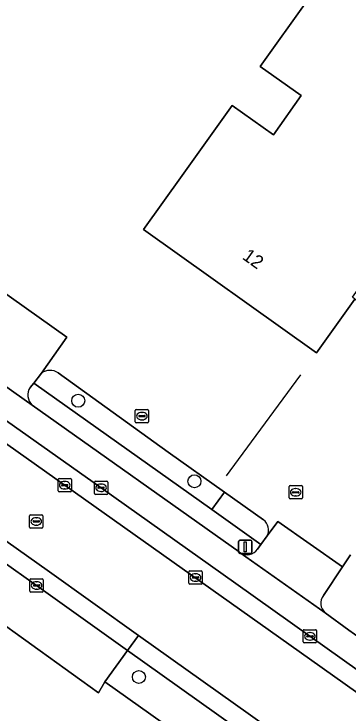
# Model space of a CAD drawing. Extents: x 157692 to 159674, y 381452 to 383291.
# Drawn here: x 158884.5 to 158909.8, y 382576.7 to 382629.4 of the extents above; entities that cross this region are included whole.
import ezdxf

# ---------------------------------------------------------------- set-up
doc = ezdxf.new("R2010")
doc.units = 0
for name, color, linetype in [('IMGEO_Boom', 7, 'Continuous'), ('IMGEO_Erf', 7, 'Continuous'), ('IMGEO_Groenvoorziening', 7, 'Continuous'), ('IMGEO_Hek', 7, 'Continuous'), ('IMGEO_Kolk', 7, 'Continuous'), ('IMGEO_Lichtmast', 7, 'Continuous'), ('IMGEO_Pand', 7, 'Continuous'), ('IMGEO_Pand_nummerreeks', 7, 'Continuous'), ('IMGEO_Parkeervlak_open', 7, 'Continuous'), ('IMGEO_Rijbaan_lokaal_gesloten', 7, 'Continuous'), ('IMGEO_Rijbaan_lokaal_open', 7, 'Continuous'), ('IMGEO_Rioolput', 7, 'Continuous'), ('IMGEO_Verkeerseiland_open', 7, 'Continuous'), ('IMGEO_Voetpad_halfverhard', 7, 'Continuous'), ('IMGEO_Voetpad_open', 7, 'Continuous')]:
    doc.layers.add(name, color=color, linetype=linetype)

msp = doc.modelspace()

# ---------------------------------------------------------------- linework, layer by layer
at = {"layer": 'IMGEO_Boom'}
for centre in [(158889.35, 382600.284), (158898.11, 382594.21), (158893.925, 382579.46)]:
    msp.add_circle(centre, 0.489, dxfattribs=at)
at = {"layer": 'IMGEO_Erf'}
msp.add_lwpolyline([(158925.617, 382603.998), (158925.175, 382603.38), (158922.266, 382599.313), (158910.197, 382607.945), (158907.304, 382603.887), (158894.268, 382613.182), (158897.176, 382617.25), (158900.947, 382622.526), (158904.055, 382620.329), (158906.147, 382623.29), (158903.048, 382625.481), (158910.236, 382635.538), (158913.129, 382633.467), (158917.66, 382639.799), (158911.394, 382644.283), (158919.925, 382656.315), (158923.507, 382653.776), (158924.526, 382653.053), (158924.633, 382653.204), (158936.508, 382669.953), (158960.508, 382652.785), (158948.569, 382636.092)], close=True, dxfattribs=at)
for points in [[(159002.332, 382500), (159000.76, 382501.216), (159000, 382501.76), (158990.321, 382508.687), (158983.311, 382513.649), (158918.117, 382560.072), (158891.352, 382579.085), (158890.89, 382578.255), (158883.322, 382583.701), (158883.51, 382584.587), (158873.747, 382591.565), (158821.576, 382628.531)], [(158879.636, 382610.297), (158880.139, 382610.995), (158888.489, 382605.069), (158886.581, 382602.363)], [(158887.831, 382602.377), (158896.139, 382596.403), (158900.369, 382593.403), (158903.319, 382591.312)], [(158903.596, 382590.107), (158904.386, 382591.188), (158909.272, 382587.775), (158909.865, 382588.663)]]:
    msp.add_lwpolyline(points, dxfattribs=at)
for centre, radius, start, end in [((158887.216, 382601.499), 1.072, 54.9791, 126.3042), ((158902.659, 382590.526), 1.027, 335.9178, 49.9741)]:
    msp.add_arc(centre, radius, start, end, dxfattribs=at)
at = {"layer": 'IMGEO_Groenvoorziening'}
for points in [[(158900.369, 382593.403), (158899.424, 382592.075), (158903.116, 382589.449), (158903.596, 382590.107)], [(158903.319, 382591.312), (158900.369, 382593.403)]]:
    msp.add_lwpolyline(points, dxfattribs=at)
msp.add_arc((158902.659, 382590.526), 1.027, 335.9178, 49.9741, dxfattribs=at)
at = {"layer": 'IMGEO_Hek'}
for points in [[(158901.423, 382595.855), (158906.114, 382602.237)], [(158900.518, 382594.623), (158901.423, 382595.855)]]:
    msp.add_lwpolyline(points, dxfattribs=at)
at = {"layer": 'IMGEO_Kolk'}
for p, q in [((158893.652, 382598.698), (158893.652, 382599.55)), ((158893.727, 382599.624), (158894.579, 382599.624)), ((158894.14, 382599.404), (158894.165, 382599.404)), ((158894.653, 382599.55), (158894.653, 382598.698)), ((158893.911, 382599.118), (158893.911, 382599.13)), ((158894.349, 382599.081), (158893.951, 382599.081)), ((158893.954, 382599.167), (158894.352, 382599.167)), ((158894.163, 382598.844), (158894.138, 382598.844)), ((158894.395, 382599.13), (158894.395, 382599.118)), ((158894.579, 382598.624), (158893.727, 382598.624)), ((158890.571, 382593.297), (158890.571, 382594.149)), ((158890.646, 382594.223), (158891.498, 382594.223)), ((158891.572, 382594.149), (158891.572, 382593.297)), ((158890.83, 382593.717), (158890.83, 382593.729)), ((158891.268, 382593.68), (158890.87, 382593.68)), ((158890.873, 382593.766), (158891.271, 382593.766)), ((158891.059, 382594.003), (158891.084, 382594.003)), ((158891.314, 382593.729), (158891.314, 382593.717)), ((158905.235, 382592.956), (158905.235, 382593.808)), ((158905.31, 382593.882), (158906.162, 382593.882)), ((158905.723, 382593.662), (158905.748, 382593.662)), ((158906.236, 382593.808), (158906.236, 382592.956)), ((158891.498, 382593.223), (158890.646, 382593.223)), ((158891.082, 382593.443), (158891.057, 382593.443)), ((158905.494, 382593.376), (158905.494, 382593.388)), ((158905.932, 382593.339), (158905.534, 382593.339)), ((158905.537, 382593.425), (158905.935, 382593.425)), ((158905.746, 382593.102), (158905.721, 382593.102)), ((158905.978, 382593.388), (158905.978, 382593.376)), ((158906.162, 382592.882), (158905.31, 382592.882)), ((158885.713, 382585.934), (158885.713, 382586.786)), ((158885.788, 382586.86), (158886.64, 382586.86)), ((158886.714, 382586.786), (158886.714, 382585.934)), ((158885.972, 382586.354), (158885.972, 382586.366)), ((158886.41, 382586.317), (158886.012, 382586.317)), ((158886.015, 382586.403), (158886.413, 382586.403)), ((158886.201, 382586.64), (158886.226, 382586.64)), ((158886.456, 382586.366), (158886.456, 382586.354)), ((158886.64, 382585.86), (158885.788, 382585.86)), ((158886.224, 382586.08), (158886.199, 382586.08)), ((158906.385, 382583.026), (158907.237, 382583.026)), ((158906.31, 382582.1), (158906.31, 382582.952)), ((158906.569, 382582.52), (158906.569, 382582.532)), ((158907.007, 382582.483), (158906.609, 382582.483)), ((158906.612, 382582.569), (158907.01, 382582.569)), ((158906.798, 382582.806), (158906.823, 382582.806)), ((158907.053, 382582.532), (158907.053, 382582.52)), ((158907.311, 382582.952), (158907.311, 382582.1)), ((158907.237, 382582.026), (158906.385, 382582.026)), ((158906.821, 382582.246), (158906.796, 382582.246))]:
    msp.add_line(p, q, dxfattribs=at)
for points in [[(158893.652, 382598.698), (158893.652, 382599.55)], [(158893.727, 382599.624), (158894.579, 382599.624)], [(158894.653, 382599.55), (158894.653, 382598.698)], [(158894.579, 382598.624), (158893.727, 382598.624)], [(158890.571, 382593.297), (158890.571, 382594.149)], [(158890.646, 382594.223), (158891.498, 382594.223)], [(158891.572, 382594.149), (158891.572, 382593.297)], [(158905.235, 382592.956), (158905.235, 382593.808)], [(158905.31, 382593.882), (158906.162, 382593.882)], [(158906.236, 382593.808), (158906.236, 382592.956)], [(158891.498, 382593.223), (158890.646, 382593.223)], [(158906.162, 382592.882), (158905.31, 382592.882)], [(158885.713, 382585.934), (158885.713, 382586.786)], [(158885.788, 382586.86), (158886.64, 382586.86)], [(158886.714, 382586.786), (158886.714, 382585.934)], [(158886.64, 382585.86), (158885.788, 382585.86)], [(158906.385, 382583.026), (158907.237, 382583.026)], [(158906.31, 382582.1), (158906.31, 382582.952)], [(158907.311, 382582.952), (158907.311, 382582.1)], [(158907.237, 382582.026), (158906.385, 382582.026)]]:
    msp.add_lwpolyline(points, dxfattribs=at)
for centre, radius, start, end in [((158893.729, 382599.548), 0.0765, 91.552, 178.448), ((158893.729, 382599.548), 0.0765, 91.552, 178.448), ((158894.577, 382599.548), 0.0765, 1.552, 88.448), ((158894.577, 382599.548), 0.0765, 1.552, 88.448), ((158893.951, 382599.127), 0.0403, 85.8775, 175.7526), ((158893.948, 382599.117), 0.0366, 178.938, 274.7102), ((158894.352, 382599.124), 0.043, 264.8664, 352.4533), ((158894.356, 382599.129), 0.0386, 1.7309, 96.639), ((158893.729, 382598.7), 0.0765, 181.552, 268.448), ((158893.729, 382598.7), 0.0765, 181.552, 268.448), ((158894.577, 382598.7), 0.0765, 271.552, 358.448), ((158894.577, 382598.7), 0.0765, 271.552, 358.448), ((158890.648, 382594.147), 0.0765, 91.552, 178.448), ((158890.648, 382594.147), 0.0765, 91.552, 178.448), ((158891.496, 382594.147), 0.0765, 1.552, 88.448), ((158891.496, 382594.147), 0.0765, 1.552, 88.448), ((158890.87, 382593.726), 0.0403, 85.8775, 175.7526), ((158890.867, 382593.716), 0.0366, 178.938, 274.7102), ((158891.271, 382593.723), 0.043, 264.8664, 352.4533), ((158891.275, 382593.728), 0.0386, 1.7309, 96.639), ((158905.312, 382593.806), 0.0765, 91.552, 178.448), ((158905.312, 382593.806), 0.0765, 91.552, 178.448), ((158906.16, 382593.806), 0.0765, 1.552, 88.448), ((158906.16, 382593.806), 0.0765, 1.552, 88.448), ((158890.648, 382593.299), 0.0765, 181.552, 268.448), ((158890.648, 382593.299), 0.0765, 181.552, 268.448), ((158891.496, 382593.299), 0.0765, 271.552, 358.448), ((158891.496, 382593.299), 0.0765, 271.552, 358.448), ((158905.534, 382593.385), 0.0403, 85.8775, 175.7526), ((158905.531, 382593.375), 0.0366, 178.938, 274.7102), ((158905.935, 382593.382), 0.043, 264.8664, 352.4533), ((158905.939, 382593.387), 0.0386, 1.7309, 96.639), ((158905.312, 382592.958), 0.0765, 181.552, 268.448), ((158905.312, 382592.958), 0.0765, 181.552, 268.448), ((158906.16, 382592.958), 0.0765, 271.552, 358.448), ((158906.16, 382592.958), 0.0765, 271.552, 358.448), ((158885.79, 382586.784), 0.0765, 91.552, 178.448), ((158885.79, 382586.784), 0.0765, 91.552, 178.448), ((158886.638, 382586.784), 0.0765, 1.552, 88.448), ((158886.638, 382586.784), 0.0765, 1.552, 88.448), ((158886.012, 382586.363), 0.0403, 85.8775, 175.7526), ((158886.009, 382586.353), 0.0366, 178.938, 274.7102), ((158886.413, 382586.36), 0.043, 264.8664, 352.4533), ((158886.417, 382586.365), 0.0386, 1.7309, 96.639), ((158885.79, 382585.936), 0.0765, 181.552, 268.448), ((158885.79, 382585.936), 0.0765, 181.552, 268.448), ((158886.638, 382585.936), 0.0765, 271.552, 358.448), ((158886.638, 382585.936), 0.0765, 271.552, 358.448), ((158906.387, 382582.95), 0.0765, 91.552, 178.448), ((158906.387, 382582.95), 0.0765, 91.552, 178.448), ((158907.235, 382582.95), 0.0765, 1.552, 88.448), ((158907.235, 382582.95), 0.0765, 1.552, 88.448), ((158906.609, 382582.529), 0.0403, 85.8775, 175.7526), ((158906.606, 382582.519), 0.0366, 178.938, 274.7102), ((158907.01, 382582.526), 0.043, 264.8664, 352.4533), ((158907.014, 382582.531), 0.0386, 1.7309, 96.639), ((158906.387, 382582.102), 0.0765, 181.552, 268.448), ((158906.387, 382582.102), 0.0765, 181.552, 268.448), ((158907.235, 382582.102), 0.0765, 271.552, 358.448), ((158907.235, 382582.102), 0.0765, 271.552, 358.448)]:
    msp.add_arc(centre, radius, start, end, dxfattribs=at)
for centre, major_axis, ratio, start_param, end_param in [((158894.139, 382599.124), (-0.387, 0.002), 0.722429, 4.712389, 7.853982), ((158894.164, 382599.124), (-0.39, 0.002), 0.717154, 1.570796, 4.712389), ((158891.058, 382593.723), (-0.387, 0.002), 0.722429, 4.712389, 7.853982), ((158891.083, 382593.723), (-0.39, 0.002), 0.717154, 1.570796, 4.712389), ((158905.722, 382593.382), (-0.387, 0.002), 0.722429, 4.712389, 7.853982), ((158905.747, 382593.382), (-0.39, 0.002), 0.717154, 1.570796, 4.712389), ((158886.2, 382586.36), (-0.387, 0.002), 0.722429, 4.712389, 7.853982), ((158886.225, 382586.36), (-0.39, 0.002), 0.717154, 1.570796, 4.712389), ((158906.797, 382582.526), (-0.387, 0.002), 0.722429, 4.712389, 7.853982), ((158906.822, 382582.526), (-0.39, 0.002), 0.717154, 1.570796, 4.712389)]:
    msp.add_ellipse(centre, major_axis=major_axis, ratio=ratio, start_param=start_param, end_param=end_param, dxfattribs=at)
at = {"layer": 'IMGEO_Lichtmast'}
for p, q in [((158901.437, 382588.872), (158901.437, 382589.672)), ((158901.437, 382589.672), (158901.437, 382588.872)), ((158901.537, 382589.772), (158902.327, 382589.772)), ((158902.327, 382589.772), (158901.537, 382589.772)), ((158902.427, 382589.672), (158902.427, 382588.872)), ((158902.427, 382588.872), (158902.427, 382589.672)), ((158902.327, 382588.772), (158901.537, 382588.772)), ((158901.537, 382588.772), (158902.327, 382588.772))]:
    msp.add_line(p, q, dxfattribs=at)
msp.add_lwpolyline([(158901.857, 382589.647), (158902.007, 382589.647), (158902.007, 382588.897), (158901.857, 382588.897), (158901.857, 382589.647)], dxfattribs=at)
for centre, start, end in [((158901.537, 382589.672), 90, 180), ((158901.537, 382589.672), 90, 180), ((158902.327, 382589.672), 0, 90), ((158902.327, 382589.672), 360, 90), ((158901.537, 382588.872), 180, 270), ((158901.537, 382588.872), 180, 270), ((158902.327, 382588.872), 270, 0), ((158902.327, 382588.872), 270, 0)]:
    msp.add_arc(centre, 0.1, start, end, dxfattribs=at)
at = {"layer": 'IMGEO_Pand'}
msp.add_lwpolyline([(158910.197, 382607.945), (158910.006, 382608.082), (158936.282, 382644.876), (158924.633, 382653.204), (158924.526, 382653.053), (158923.507, 382653.776), (158919.925, 382656.315), (158911.394, 382644.283), (158917.66, 382639.799), (158913.129, 382633.467), (158910.236, 382635.538), (158903.048, 382625.481), (158906.147, 382623.29), (158904.055, 382620.329), (158900.947, 382622.526), (158897.176, 382617.25), (158894.268, 382613.182), (158907.304, 382603.887)], close=True, dxfattribs=at)
at = {"layer": 'IMGEO_Parkeervlak_open'}
for points in [[(158859.78, 382615.893), (158874.33, 382605.57), (158875.774, 382604.548), (158883.958, 382598.757), (158891.071, 382593.723), (158901.219, 382586.503), (158906.81, 382582.525), (158915.236, 382576.539), (158924.73, 382569.794), (158941.367, 382557.941), (158948.158, 382553.099), (158954.148, 382548.827), (158959.843, 382544.766), (158974.147, 382534.627), (158992.367, 382521.662), (159000, 382516.238), (159005.544, 382512.298), (159007.749, 382510.731), (159009.52, 382509.402)], [(158909.75, 382582.997), (158907.946, 382584.304), (158901.553, 382588.825), (158901.467, 382588.886), (158885.89, 382599.949), (158876.102, 382606.882), (158863.757, 382615.618)], [(158948.421, 382555.497), (158921.84, 382574.409), (158917.419, 382577.57), (158909.75, 382582.997)]]:
    msp.add_lwpolyline(points, dxfattribs=at)
at = {"layer": 'IMGEO_Rijbaan_lokaal_gesloten'}
for points in [[(158953.336, 382547.687), (158947.181, 382552.076), (158940.554, 382556.801), (158923.918, 382568.653), (158914.659, 382575.232), (158905.999, 382581.384), (158858.97, 382614.751), (158843.467, 382625.811)], [(158839.343, 382621.352), (158854.934, 382610.247), (158855.479, 382609.864), (158869.561, 382599.949), (158876.261, 382595.131), (158887.025, 382587.502), (158893.884, 382582.599), (158920.512, 382563.634), (158938.029, 382551.171), (158955.558, 382538.753)], [(158954.148, 382548.827), (158948.158, 382553.099), (158941.367, 382557.941), (158924.73, 382569.794), (158915.236, 382576.539), (158906.81, 382582.525), (158901.219, 382586.503), (158891.071, 382593.723), (158883.958, 382598.757), (158875.774, 382604.548), (158874.33, 382605.57), (158859.78, 382615.893), (158858.97, 382614.751), (158905.999, 382581.384), (158914.659, 382575.232), (158923.918, 382568.653), (158940.554, 382556.801), (158947.181, 382552.076), (158953.336, 382547.687)]]:
    msp.add_lwpolyline(points, dxfattribs=at)
for points in [[(158876.261, 382595.131), (158875.448, 382593.992), (158886.213, 382586.361), (158893.071, 382581.459), (158893.884, 382582.599), (158887.025, 382587.502)], [(158969.774, 382528.594), (158955.558, 382538.753), (158938.029, 382551.171), (158920.512, 382563.634), (158893.884, 382582.599), (158893.071, 382581.459), (158919.7, 382562.493), (158937.219, 382550.029), (158954.746, 382537.612), (158968.962, 382527.454), (158985.053, 382516.037), (158985.863, 382517.179)]]:
    msp.add_lwpolyline(points, close=True, dxfattribs=at)
at = {"layer": 'IMGEO_Rijbaan_lokaal_open'}
for points in [[(158888.489, 382605.069), (158880.139, 382610.995), (158879.636, 382610.297), (158877.648, 382607.542), (158877.397, 382607.236)], [(158876.102, 382606.882), (158885.89, 382599.949)], [(158885.735, 382601.29), (158886.009, 382601.617), (158886.581, 382602.363), (158888.489, 382605.069)], [(158907.819, 382585.598), (158909.272, 382587.775), (158904.386, 382591.188), (158903.596, 382590.107)], [(158903.596, 382590.107), (158903.116, 382589.449), (158902.862, 382589.101)], [(158901.553, 382588.825), (158907.946, 382584.304)], [(158909.75, 382582.997), (158917.419, 382577.57)]]:
    msp.add_lwpolyline(points, dxfattribs=at)
for centre, radius, start, end in [((158886.589, 382600.709), 1.033, 145.7755, 227.4111), ((158902.065, 382589.639), 0.962, 237.8327, 325.9799), ((158908.567, 382585.018), 0.946, 142.2052, 229.0055)]:
    msp.add_arc(centre, radius, start, end, dxfattribs=at)
at = {"layer": 'IMGEO_Rioolput'}
for p, q in [((158887.836, 382593.491), (158887.836, 382594.343)), ((158887.911, 382594.417), (158888.763, 382594.417)), ((158888.324, 382594.197), (158888.349, 382594.197)), ((158888.837, 382594.343), (158888.837, 382593.491)), ((158888.095, 382593.911), (158888.095, 382593.923)), ((158888.533, 382593.874), (158888.135, 382593.874)), ((158888.138, 382593.96), (158888.536, 382593.96)), ((158888.347, 382593.637), (158888.322, 382593.637)), ((158888.579, 382593.923), (158888.579, 382593.911)), ((158888.763, 382593.417), (158887.911, 382593.417)), ((158885.694, 382590.759), (158885.694, 382591.611)), ((158885.769, 382591.685), (158886.621, 382591.685)), ((158886.182, 382591.465), (158886.207, 382591.465)), ((158886.695, 382591.611), (158886.695, 382590.759)), ((158885.953, 382591.179), (158885.953, 382591.191)), ((158886.391, 382591.142), (158885.993, 382591.142)), ((158885.996, 382591.228), (158886.394, 382591.228)), ((158886.437, 382591.191), (158886.437, 382591.179)), ((158886.621, 382590.685), (158885.769, 382590.685)), ((158886.205, 382590.905), (158886.18, 382590.905)), ((158897.695, 382586.53), (158897.695, 382587.382)), ((158897.77, 382587.456), (158898.622, 382587.456)), ((158898.183, 382587.236), (158898.208, 382587.236)), ((158898.696, 382587.382), (158898.696, 382586.53)), ((158897.954, 382586.95), (158897.954, 382586.962)), ((158898.392, 382586.913), (158897.994, 382586.913)), ((158897.997, 382586.999), (158898.395, 382586.999)), ((158898.438, 382586.962), (158898.438, 382586.95)), ((158898.622, 382586.456), (158897.77, 382586.456)), ((158898.206, 382586.676), (158898.181, 382586.676))]:
    msp.add_line(p, q, dxfattribs=at)
for points in [[(158887.836, 382593.491), (158887.836, 382594.343)], [(158887.911, 382594.417), (158888.763, 382594.417)], [(158888.837, 382594.343), (158888.837, 382593.491)], [(158888.763, 382593.417), (158887.911, 382593.417)], [(158885.694, 382590.759), (158885.694, 382591.611)], [(158885.769, 382591.685), (158886.621, 382591.685)], [(158886.695, 382591.611), (158886.695, 382590.759)], [(158886.621, 382590.685), (158885.769, 382590.685)], [(158897.695, 382586.53), (158897.695, 382587.382)], [(158897.77, 382587.456), (158898.622, 382587.456)], [(158898.696, 382587.382), (158898.696, 382586.53)], [(158898.622, 382586.456), (158897.77, 382586.456)]]:
    msp.add_lwpolyline(points, dxfattribs=at)
for centre, radius, start, end in [((158887.913, 382594.341), 0.0765, 91.552, 178.448), ((158887.913, 382594.341), 0.0765, 91.552, 178.448), ((158888.761, 382594.341), 0.0765, 1.552, 88.448), ((158888.761, 382594.341), 0.0765, 1.552, 88.448), ((158888.135, 382593.92), 0.0403, 85.8775, 175.7526), ((158888.132, 382593.91), 0.0366, 178.938, 274.7102), ((158888.536, 382593.917), 0.043, 264.8664, 352.4533), ((158888.54, 382593.922), 0.0386, 1.7309, 96.639), ((158887.913, 382593.493), 0.0765, 181.552, 268.448), ((158887.913, 382593.493), 0.0765, 181.552, 268.448), ((158888.761, 382593.493), 0.0765, 271.552, 358.448), ((158888.761, 382593.493), 0.0765, 271.552, 358.448), ((158885.771, 382591.609), 0.0765, 91.552, 178.448), ((158885.771, 382591.609), 0.0765, 91.552, 178.448), ((158886.619, 382591.609), 0.0765, 1.552, 88.448), ((158886.619, 382591.609), 0.0765, 1.552, 88.448), ((158885.993, 382591.188), 0.0403, 85.8775, 175.7526), ((158885.99, 382591.178), 0.0366, 178.938, 274.7102), ((158886.394, 382591.185), 0.043, 264.8664, 352.4533), ((158886.398, 382591.19), 0.0386, 1.7309, 96.639), ((158885.771, 382590.761), 0.0765, 181.552, 268.448), ((158885.771, 382590.761), 0.0765, 181.552, 268.448), ((158886.619, 382590.761), 0.0765, 271.552, 358.448), ((158886.619, 382590.761), 0.0765, 271.552, 358.448), ((158897.772, 382587.38), 0.0765, 91.552, 178.448), ((158897.772, 382587.38), 0.0765, 91.552, 178.448), ((158898.62, 382587.38), 0.0765, 1.552, 88.448), ((158898.62, 382587.38), 0.0765, 1.552, 88.448), ((158897.994, 382586.959), 0.0403, 85.8775, 175.7526), ((158897.991, 382586.949), 0.0366, 178.938, 274.7102), ((158898.395, 382586.956), 0.043, 264.8664, 352.4533), ((158898.399, 382586.961), 0.0386, 1.7309, 96.639), ((158897.772, 382586.532), 0.0765, 181.552, 268.448), ((158897.772, 382586.532), 0.0765, 181.552, 268.448), ((158898.62, 382586.532), 0.0765, 271.552, 358.448), ((158898.62, 382586.532), 0.0765, 271.552, 358.448)]:
    msp.add_arc(centre, radius, start, end, dxfattribs=at)
for centre, major_axis, ratio, start_param, end_param in [((158888.323, 382593.917), (-0.387, 0.002), 0.722429, 4.712389, 7.853982), ((158888.348, 382593.917), (-0.39, 0.002), 0.717154, 1.570796, 4.712389), ((158886.181, 382591.185), (-0.387, 0.002), 0.722429, 4.712389, 7.853982), ((158886.206, 382591.185), (-0.39, 0.002), 0.717154, 1.570796, 4.712389), ((158898.182, 382586.956), (-0.387, 0.002), 0.722429, 4.712389, 7.853982), ((158898.207, 382586.956), (-0.39, 0.002), 0.717154, 1.570796, 4.712389)]:
    msp.add_ellipse(centre, major_axis=major_axis, ratio=ratio, start_param=start_param, end_param=end_param, dxfattribs=at)
at = {"layer": 'IMGEO_Verkeerseiland_open'}
for points in [[(158909.865, 382588.663), (158909.272, 382587.775), (158907.819, 382585.598)], [(158907.946, 382584.304), (158909.75, 382582.997)]]:
    msp.add_lwpolyline(points, dxfattribs=at)
msp.add_arc((158908.567, 382585.018), 0.946, 142.2052, 229.0055, dxfattribs=at)
at = {"layer": 'IMGEO_Voetpad_halfverhard'}
msp.add_lwpolyline([(158886.581, 382602.363), (158886.009, 382601.617), (158899.424, 382592.075), (158900.369, 382593.403), (158896.139, 382596.403), (158887.831, 382602.377)], dxfattribs=at)
msp.add_arc((158887.216, 382601.499), 1.072, 54.9791, 126.3042, dxfattribs=at)
at = {"layer": 'IMGEO_Voetpad_open'}
for points in [[(158886.009, 382601.617), (158885.735, 382601.29)], [(158902.862, 382589.101), (158903.116, 382589.449), (158899.424, 382592.075), (158886.009, 382601.617)], [(158885.89, 382599.949), (158901.467, 382588.886), (158901.553, 382588.825)]]:
    msp.add_lwpolyline(points, dxfattribs=at)
for points in [[(158893.071, 382581.459), (158886.213, 382586.361), (158875.448, 382593.992), (158873.747, 382591.565), (158883.51, 382584.587), (158883.322, 382583.701), (158890.89, 382578.255), (158891.352, 382579.085)], [(158985.053, 382516.037), (158968.962, 382527.454), (158954.746, 382537.612), (158937.219, 382550.029), (158919.7, 382562.493), (158893.071, 382581.459), (158891.352, 382579.085), (158918.117, 382560.072), (158983.311, 382513.649)]]:
    msp.add_lwpolyline(points, close=True, dxfattribs=at)
for centre, radius, start, end in [((158886.589, 382600.709), 1.033, 145.7755, 227.4111), ((158902.065, 382589.639), 0.962, 237.8327, 325.9799)]:
    msp.add_arc(centre, radius, start, end, dxfattribs=at)

# ---------------------------------------------------------------- texts
at = {"layer": 'IMGEO_Pand_nummerreeks'}
msp.add_text('12', height=1, rotation=324.5102, dxfattribs=at).set_placement((158901.648, 382611.015))

doc.saveas('drawing.dxf')
